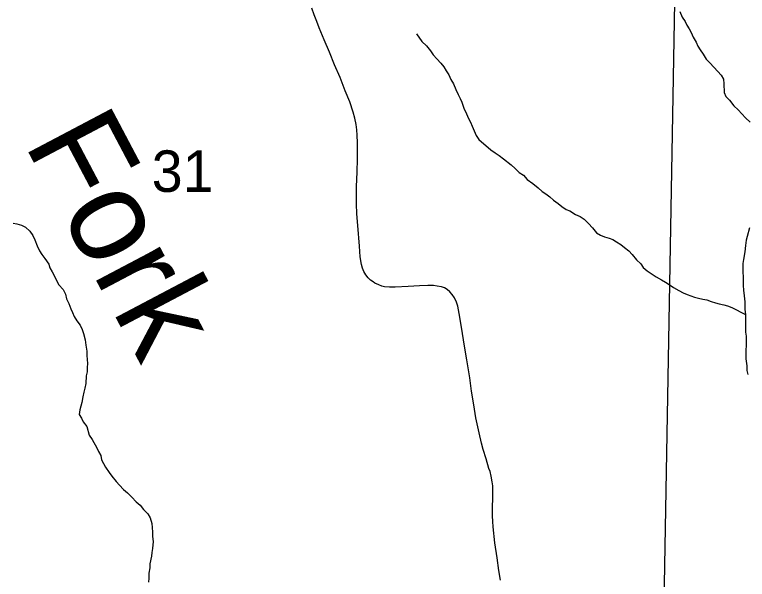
# Model space of a CAD drawing. Extents: x -3.3 to 34, y 0 to 56.8.
# Drawn here: x 2.13 to 2.868, y 33.496 to 34.065 of the extents above; entities that cross this region are included whole.
import ezdxf

# ---------------------------------------------------------------- set-up
doc = ezdxf.new("R2010")
doc.units = 0
for name, color, linetype in [('GM_X_Corporation', 7, 'Continuous'), ('GM_X_Section_Text', 7, 'Continuous'), ('GM_X_Township_Road', 7, 'Continuous'), ('GT_Project_Cells', 7, 'Continuous'), ('GT_Project_Soil_Layers', 7, 'Continuous')]:
    doc.layers.add(name, color=color, linetype=linetype)

msp = doc.modelspace()

# ---------------------------------------------------------------- linework, layer by layer
at = {"layer": 'GM_X_Corporation'}
for points in [[(1.82548, 34.44632), (2.80077, 34.41851), (2.78283, 33.39643), (2.36801, 33.40744), (1.79067, 33.44183), (1.79698, 33.59314)], [(3.49607, 33.37604), (3.49607, 34.39505), (2.80077, 34.41851), (2.78283, 33.39643)]]:
    msp.add_lwpolyline(points, close=True, dxfattribs=at)
at = {"layer": 'GM_X_Township_Road'}
msp.add_lwpolyline([(2.61954, 33.49511), (2.61781, 33.50481), (2.61607, 33.51754), (2.61396, 33.53294), (2.61205, 33.54896), (2.61173, 33.55429), (2.61148, 33.56014), (2.61156, 33.56992), (2.61178, 33.57677), (2.61201, 33.58562), (2.61179, 33.59019), (2.61123, 33.59417), (2.61008, 33.60008), (2.60902, 33.60461), (2.60795, 33.60781), (2.60499, 33.61743), (2.60203, 33.6268), (2.60039, 33.63313), (2.598, 33.64382), (2.59486, 33.65875), (2.59258, 33.67203), (2.59044, 33.68576), (2.58853, 33.69904), (2.58558, 33.71736), (2.58304, 33.73317), (2.58074, 33.74821), (2.57803, 33.76399), (2.57654, 33.77148), (2.57531, 33.7755), (2.57334, 33.7797), (2.57104, 33.78323), (2.56865, 33.78586), (2.56602, 33.78808), (2.56331, 33.78973), (2.56002, 33.79079), (2.55583, 33.7917), (2.55222, 33.79219), (2.54654, 33.79211), (2.53799, 33.79178), (2.52656, 33.79114), (2.51357, 33.79042), (2.50766, 33.79051), (2.50269, 33.79106), (2.50016, 33.79159), (2.49698, 33.79276), (2.49309, 33.79467), (2.49123, 33.79592), (2.48863, 33.79775), (2.48618, 33.80007), (2.48402, 33.80304), (2.48185, 33.80629), (2.48045, 33.80986), (2.47947, 33.81356), (2.47832, 33.82112), (2.47741, 33.83198), (2.47585, 33.85261), (2.47494, 33.86453), (2.47453, 33.87447), (2.47445, 33.88212), (2.47461, 33.89198), (2.47517, 33.90645), (2.47568, 33.92001), (2.47552, 33.93596), (2.47527, 33.94369), (2.47486, 33.94903), (2.4742, 33.95462), (2.47289, 33.96079), (2.47125, 33.96687), (2.46779, 33.97723), (2.46319, 33.98865), (2.45793, 34.00181), (2.45251, 34.01484), (2.4473, 34.02736), (2.44206, 34.03995), (2.43699, 34.05216), (2.43441, 34.05841), (2.43196, 34.06497), (2.4294, 34.0718)], dxfattribs=at)
at = {"layer": 'GT_Project_Soil_Layers'}
for points in [[(2.80039, 34.0683), (2.80275, 34.06264), (2.80546, 34.0585), (2.80741, 34.05473), (2.80973, 34.05096), (2.81168, 34.04719), (2.81364, 34.04266), (2.81674, 34.03739), (2.81831, 34.03361), (2.82064, 34.02985), (2.82374, 34.02533), (2.82684, 34.02044), (2.8303, 34.01669), (2.83839, 34.00806), (2.84186, 34.00431), (2.84419, 34.00017), (2.84463, 33.99562), (2.84474, 33.98689), (2.84669, 33.98274), (2.85016, 33.97899), (2.85479, 33.97335), (2.85902, 33.96923), (2.86634, 33.96135), (2.87095, 33.95686)], [(2.53489, 34.04579), (2.5403, 34.03827), (2.54491, 34.03377), (2.54916, 34.02889), (2.55187, 34.02475), (2.55534, 34.02062), (2.55957, 34.0165), (2.56265, 34.01275), (2.56499, 34.0086), (2.5677, 34.00446), (2.56966, 33.99993), (2.57237, 33.99541), (2.57473, 33.98975), (2.57707, 33.98485), (2.57902, 33.9807), (2.58059, 33.97692), (2.58257, 33.97087), (2.5853, 33.96521), (2.58726, 33.96068), (2.5892, 33.95691), (2.59116, 33.95276), (2.59311, 33.94823), (2.59508, 33.94332), (2.59778, 33.93956), (2.60969, 33.92909), (2.61429, 33.92611), (2.61812, 33.92313), (2.62272, 33.91977), (2.6304, 33.9138), (2.63424, 33.91005), (2.63847, 33.90631), (2.64268, 33.90333), (2.64653, 33.8992), (2.65228, 33.8951), (2.65766, 33.89062), (2.66151, 33.88687), (2.66533, 33.88464), (2.66917, 33.88166), (2.67301, 33.87829), (2.67761, 33.87494), (2.68144, 33.87195), (2.68566, 33.86897), (2.68948, 33.8675), (2.69522, 33.86378), (2.6998, 33.86194), (2.70402, 33.85896), (2.70825, 33.85484), (2.71211, 33.85033), (2.71634, 33.84545), (2.72018, 33.84285), (2.72437, 33.84138), (2.72895, 33.83992), (2.73277, 33.83846), (2.73659, 33.83623), (2.7408, 33.83363), (2.74464, 33.83064), (2.74886, 33.82728), (2.75233, 33.82353), (2.75657, 33.81827), (2.7608, 33.81415), (2.76313, 33.81038), (2.76735, 33.80702), (2.77655, 33.80107), (2.7819, 33.7981), (2.78573, 33.79549), (2.78956, 33.79326), (2.79377, 33.79028), (2.79913, 33.78732), (2.80372, 33.78472), (2.80753, 33.78325), (2.81135, 33.78178), (2.81517, 33.78031), (2.81897, 33.7796), (2.82355, 33.77853), (2.82735, 33.77782), (2.83193, 33.77598), (2.83612, 33.77489), (2.83994, 33.77381), (2.84451, 33.77273), (2.84832, 33.77164), (2.85251, 33.77018), (2.86628, 33.76314)], [(2.12868, 33.85501), (2.13248, 33.8543), (2.13705, 33.85322), (2.14125, 33.851), (2.14548, 33.84688), (2.14856, 33.84275), (2.15052, 33.83822), (2.15288, 33.83217), (2.15522, 33.82727), (2.15755, 33.82351), (2.16064, 33.81937), (2.16451, 33.81373), (2.1657, 33.80995), (2.16802, 33.80618), (2.16997, 33.80241), (2.17154, 33.79863), (2.17465, 33.79298), (2.17889, 33.7881), (2.18123, 33.78358), (2.18243, 33.77866), (2.18477, 33.77413), (2.18674, 33.76884), (2.18831, 33.76507)], [(2.87044, 33.85054), (2.8679, 33.84177), (2.86719, 33.83796), (2.8665, 33.83264), (2.86583, 33.82617), (2.86441, 33.81856), (2.8637, 33.81438), (2.86399, 33.79235), (2.86444, 33.78742), (2.86489, 33.78173), (2.86573, 33.77567), (2.86583, 33.76807), (2.86628, 33.76314)], [(2.18831, 33.76507), (2.19026, 33.76092), (2.19297, 33.75677), (2.19606, 33.75226), (2.19802, 33.74773), (2.19959, 33.74395), (2.2012, 33.73752), (2.20203, 33.73221), (2.20287, 33.72615), (2.20293, 33.72159), (2.20337, 33.7178), (2.20342, 33.71362), (2.2031, 33.70944), (2.20316, 33.70526), (2.20208, 33.70107), (2.2018, 33.69347), (2.20073, 33.6889), (2.20003, 33.68471), (2.19895, 33.68014), (2.19789, 33.67443), (2.19573, 33.6668), (2.19503, 33.66224), (2.19735, 33.65847), (2.1993, 33.6547), (2.20278, 33.65019), (2.20517, 33.64148), (2.20827, 33.63697), (2.21293, 33.62867), (2.2145, 33.6249), (2.21683, 33.62075), (2.21765, 33.61658), (2.2196, 33.61281), (2.22155, 33.60904), (2.22541, 33.60378), (2.22812, 33.60001), (2.23236, 33.59475), (2.23582, 33.591), (2.23968, 33.5865), (2.2439, 33.58314), (2.24812, 33.57902), (2.25274, 33.57414), (2.25658, 33.57078), (2.26005, 33.56626), (2.26428, 33.56214), (2.26661, 33.558), (2.26821, 33.55232), (2.26865, 33.54815), (2.26909, 33.5436), (2.26915, 33.53904), (2.2696, 33.5341), (2.26894, 33.52726), (2.26823, 33.52307), (2.26791, 33.51927), (2.2665, 33.51165), (2.26618, 33.50747), (2.26549, 33.50214), (2.26518, 33.4972), (2.26486, 33.49301)], [(2.86628, 33.76314), (2.86651, 33.7453), (2.86694, 33.74113), (2.86707, 33.73163), (2.86675, 33.72707), (2.86686, 33.71834), (2.86772, 33.71113), (2.86778, 33.70658), (2.86859, 33.70241)]]:
    msp.add_lwpolyline(points, dxfattribs=at)

# ---------------------------------------------------------------- texts
at = {"layer": 'GM_X_Section_Text'}
msp.add_text('31', height=0.041856, rotation=0.00001, dxfattribs=at).set_placement((2.26826, 33.8866))
at = {"layer": 'GT_Project_Cells'}
msp.add_text('Fork', height=0.094741, rotation=297.8345, dxfattribs=at).set_placement((2.13916, 33.93562))

doc.saveas('drawing.dxf')
